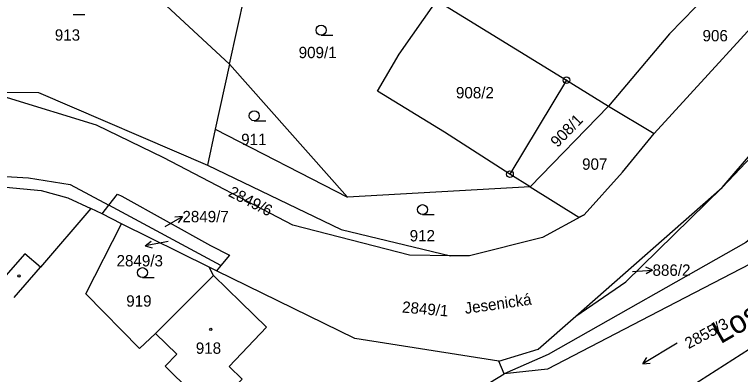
# Model space of a CAD drawing. Extents: x -562167 to -556918, y -1077891 to -1070763.
# Drawn here: x -559128.3 to -559019.5, y -1074603.1 to -1074549.2 of the extents above; entities that cross this region are included whole.
import ezdxf

# ---------------------------------------------------------------- set-up
doc = ezdxf.new("R2010")
doc.units = 0
for name, color, linetype in [('Hranice parcel', 7, 'Continuous'), ('Parcelní čísla', 7, 'Continuous'), ('Pop  PČ popisy', 7, 'Continuous'), ('Vnitřní kresba', 7, 'Continuous'), ('Značky bodu BP', 7, 'Continuous'), ('Značky budov', 7, 'Continuous'), ('Značky kultur', 7, 'Continuous')]:
    doc.layers.add(name, color=color, linetype=linetype)

msp = doc.modelspace()

# ---------------------------------------------------------------- linework, layer by layer
at = {"layer": 'Hranice parcel'}
for p, q in [((-559022.25, -1074575.12), (-558983.88, -1074534.45)), ((-559065, -1074547.08), (-559045.58, -1074559)), ((-559096.08, -1074556.6), (-559098.23, -1074566.36)), ((-559078.41, -1074576.53), (-559096.08, -1074556.6)), ((-559045.58, -1074559), (-559054.05, -1074573.1)), ((-559045.58, -1074559), (-559039.29, -1074562.89)), ((-559039.29, -1074562.89), (-559051.02, -1074575.01)), ((-559039.29, -1074562.89), (-559032.44, -1074567.03)), ((-559098.23, -1074566.36), (-559099.41, -1074571.73)), ((-559098.23, -1074566.36), (-559078.41, -1074576.53)), ((-559051.02, -1074575.01), (-559054.05, -1074573.1)), ((-559119.99, -1074574.66), (-559114.19, -1074577.77)), ((-559051.02, -1074575.01), (-559078.41, -1074576.53)), ((-559044.19, -1074594.4), (-559022.25, -1074575.12)), ((-559112.23, -1074576.4), (-559098.94, -1074583.81)), ((-559115.2, -1074579.07), (-559116.89, -1074578.23)), ((-559115.2, -1074579.07), (-559114.19, -1074577.77)), ((-559097.4, -1074586.77), (-559114.19, -1074577.77)), ((-559112.27, -1074580.53), (-559115.2, -1074579.07)), ((-559099.13, -1074587.05), (-559112.27, -1074580.53)), ((-559098.07, -1074587.57), (-559099.13, -1074587.05)), ((-559098.51, -1074588.29), (-559099.13, -1074587.05)), ((-559097.4, -1074586.77), (-559098.07, -1074587.57)), ((-559007.56, -1074592.55), (-559033.92, -1074609.39)), ((-559054.9, -1074603.03), (-559055.73, -1074601.12))]:
    msp.add_line(p, q, dxfattribs=at)
for points in [[(-559096.08, -1074556.6), (-559114.31, -1074539.73), (-559119.25, -1074528.17)], [(-558980.69, -1074529.84), (-558979.78, -1074529.91), (-558981.99, -1074542.82), (-558993.92, -1074563.86), (-559012.49, -1074583.7), (-559030.52, -1074593.04), (-559048.43, -1074602.34), (-559054.9, -1074603.03)], [(-558983.88, -1074534.45), (-558988.46, -1074551.56), (-559003.49, -1074570.93), (-559018.7, -1074583.35), (-559048.33, -1074600.15), (-559054.9, -1074603.03)], [(-559022.25, -1074575.12), (-559003.45, -1074553.23), (-558983.88, -1074534.45)], [(-559032.44, -1074567.03), (-559011.42, -1074543.96), (-559009.94, -1074542.34), (-559005.27, -1074537.21)], [(-559096.08, -1074556.6), (-559092.64, -1074540.99), (-559092.3, -1074538.68)], [(-559020.39, -1074542.02), (-559030.14, -1074552.08), (-559039.29, -1074562.89)], [(-559054.05, -1074573.1), (-559063.87, -1074566.8), (-559073.93, -1074560.68), (-559070.65, -1074555.12), (-559065, -1074547.08)], [(-559062.96, -1074585.34), (-559069.1, -1074585.26), (-559086.62, -1074580.76), (-559105.95, -1074570.63), (-559116.04, -1074565.77), (-559129.37, -1074561.64), (-559135.6, -1074560.8)], [(-559135.6, -1074560.8), (-559124.72, -1074560.88), (-559099.41, -1074571.73)], [(-559042.95, -1074579.22), (-559037.18, -1074572.78), (-559032.44, -1074567.03)], [(-559099.41, -1074571.73), (-559079.36, -1074581.4), (-559062.96, -1074585.34)], [(-559216.08, -1074693.66), (-559214.49, -1074683.88), (-559209.19, -1074669.07), (-559204.57, -1074658.49), (-559198.72, -1074645.77), (-559192.15, -1074633.1), (-559176.17, -1074611.04), (-559162.62, -1074592.02), (-559155.82, -1074584.06), (-559148.79, -1074578.52), (-559141.38, -1074574.85), (-559134.73, -1074573.16), (-559126.24, -1074573.66), (-559119.99, -1074574.66)], [(-559150.91, -1074583.08), (-559140.04, -1074577.08), (-559132.35, -1074574.81), (-559124.34, -1074575.57), (-559120.34, -1074576.64), (-559116.89, -1074578.23)], [(-559051.02, -1074575.01), (-559043.74, -1074579.54), (-559042.95, -1074579.22)], [(-559044.19, -1074594.4), (-559036.66, -1074589.23), (-559022.25, -1074575.12)], [(-559114.19, -1074577.77), (-559112.89, -1074576.11), (-559112.23, -1074576.4)], [(-559116.89, -1074578.23), (-559124.43, -1074587.06), (-559126.8, -1074585.04), (-559130.73, -1074589.51), (-559137.14, -1074596.79)], [(-559042.95, -1074579.22), (-559049.18, -1074582.58), (-559060.13, -1074585.32), (-559062.96, -1074585.34)], [(-559098.51, -1074588.29), (-559107.18, -1074596.97), (-559109.61, -1074599.24), (-559117.62, -1074591.06), (-559112.27, -1074580.53)], [(-559098.94, -1074583.81), (-559096.12, -1074585.24), (-559097.4, -1074586.77)], [(-559055.73, -1074601.12), (-559077.33, -1074597.75), (-559098.07, -1074587.57)], [(-559116.05, -1074615.4), (-559110.49, -1074609.88), (-559107.27, -1074613.01), (-559104.17, -1074609.93), (-559102.04, -1074607.79), (-559100, -1074609.75), (-559094.2, -1074603.85), (-559096.13, -1074601.95), (-559090.54, -1074596.03), (-559094.38, -1074592.3), (-559098.51, -1074588.29)], [(-559055.73, -1074601.12), (-559049.83, -1074599.36), (-559044.19, -1074594.4)], [(-559097.13, -1074631.95), (-559080.68, -1074618.72), (-559054.9, -1074603.03)]]:
    msp.add_lwpolyline(points, dxfattribs=at)
at = {"layer": 'Pop  PČ popisy'}
for p, q in [((-559105.76, -1074580.96), (-559103.16, -1074579.46)), ((-559103.16, -1074579.46), (-559104.28, -1074579.53)), ((-559103.16, -1074579.46), (-559103.78, -1074580.39)), ((-559108.75, -1074583.85), (-559107.86, -1074583.17)), ((-559105.8, -1074583.28), (-559108.75, -1074583.85)), ((-559105.32, -1074583.19), (-559105.8, -1074583.28)), ((-559108.75, -1074583.85), (-559107.67, -1074584.15)), ((-559032.67, -1074587.51), (-559033.7, -1074587.06)), ((-559035.67, -1074587.67), (-559032.67, -1074587.51)), ((-559032.67, -1074587.51), (-559033.65, -1074588.06))]:
    msp.add_line(p, q, dxfattribs=at)
at = {"layer": 'Vnitřní kresba'}
for p, q in [((-559128.39, -1074591.57), (-559124.43, -1074587.06)), ((-559107.18, -1074596.97), (-559104, -1074600.06)), ((-559105.74, -1074601.9), (-559104, -1074600.06)), ((-559105.74, -1074601.9), (-559100.71, -1074606.79))]:
    msp.add_line(p, q, dxfattribs=at)
at = {"layer": 'Značky bodu BP'}
for centre, radius in [((-559045.58, -1074559), 0.5), ((-559045.58, -1074559), 0.0303), ((-559054.05, -1074573.1), 0.5), ((-559054.05, -1074573.1), 0.0303)]:
    msp.add_circle(centre, radius, dxfattribs=at)
at = {"layer": 'Značky budov'}
for centre in [(-559127.68, -1074588.35), (-559098.9, -1074596.35)]:
    msp.add_circle(centre, 0.175, dxfattribs=at)
at = {"layer": 'Značky kultur'}
for p, q in [((-559119.52, -1074549.17), (-559117.77, -1074549.17)), ((-559082.37, -1074552.27), (-559080.62, -1074552.27)), ((-559092.39, -1074565.1), (-559090.64, -1074565.1)), ((-559067.16, -1074579.17), (-559065.41, -1074579.17)), ((-559109.15, -1074588.61), (-559107.4, -1074588.61)), ((-559028.98, -1074598.43), (-559034.12, -1074601.52)), ((-559034.12, -1074601.52), (-559033.54, -1074600.58)), ((-559034.12, -1074601.52), (-559033.03, -1074601.44))]:
    msp.add_line(p, q, dxfattribs=at)
for centre in [(-559082.37, -1074551.52), (-559092.39, -1074564.35), (-559067.16, -1074578.42), (-559109.15, -1074587.86)]:
    msp.add_circle(centre, 0.75, dxfattribs=at)

# ---------------------------------------------------------------- texts
at = {"layer": 'Parcelní čísla'}
for s, p in [('913', (-559122.29, -1074553.09)), ('906', (-559025.18, -1074553.19)), ('909/1', (-559085.73, -1074555.71)), ('908/2', (-559062.15, -1074561.74)), ('911', (-559094.35, -1074568.74)), ('907', (-559043.24, -1074572.44)), ('2849/7', (-559103.16, -1074580.31)), ('912', (-559069.09, -1074583.18)), ('2849/3', (-559113.03, -1074586.93)), ('886/2', (-559032.68, -1074588.34)), ('919', (-559111.58, -1074592.96)), ('918', (-559101.15, -1074600.03))]:
    msp.add_text(s, height=1.7, dxfattribs=at).set_placement(p)
for s, rotation, p in [('908/1', 46, (-559046.93, -1074569.2)), ('2849/6', 333, (-559096.41, -1074576.32)), ('2849/1', 355, (-559070.28, -1074593.84)), ('2855/3', 28, (-559027.27, -1074599.34))]:
    msp.add_text(s, height=1.7, rotation=rotation, dxfattribs=at).set_placement(p)
at = {"layer": 'Pop  PČ popisy'}
for s, height, rotation, p in [('Losinka', 3.4, 30, (-559022.48, -1074598.62)), ('Jesenická', 1.7, 8, (-559060.74, -1074594.06))]:
    msp.add_text(s, height=height, rotation=rotation, dxfattribs=at).set_placement(p)

doc.saveas('drawing.dxf')
